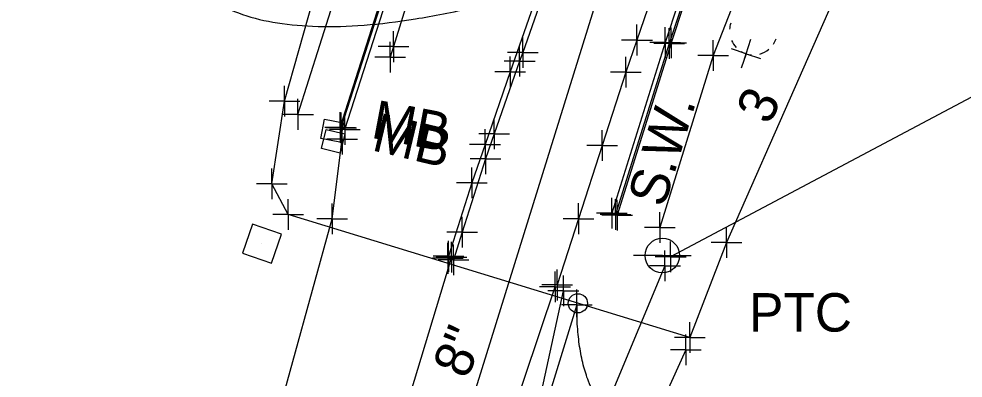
# Model space of a CAD drawing. Extents: x 0 to 1944463, y 0 to 420651.
# Drawn here: x 1943277.4 to 1943400.2, y 417108.3 to 417155 of the extents above; entities that cross this region are included whole.
import ezdxf

# ---------------------------------------------------------------- set-up
doc = ezdxf.new("R2010")
doc.units = 0
for name, color, linetype in [('SUR - DRG - Storm Sewer', 7, 'Continuous'), ('SUR - DRG - Storm Sewer - Points - Locators', 7, 'Continuous'), ('SUR - DRG - Storm Sewer Text', 7, 'Continuous'), ('SUR - DTM - Breaklines', 7, 'Continuous'), ('SUR - DTM - Breaklines - Points - Locators', 7, 'Continuous'), ('SUR - DTM - Spot Points - Locators', 7, 'Continuous'), ('SUR - NON-TRAN - Features', 7, 'Continuous'), ('SUR - PROPERTY - Property Lines', 7, 'Continuous'), ('SUR - TR-CTRL - Pavement Marking', 7, 'Continuous'), ('SUR - TR-CTRL - Pavement Marking - Points - Locators', 7, 'Continuous'), ('SUR - TRAN - Features', 7, 'Continuous'), ('SUR - TRAN - Features - Points - Locators', 7, 'Continuous'), ('SUR - TRAN - Features Text', 7, 'Continuous'), ('SUR - TRAN - Roads', 7, 'Continuous'), ('SUR - UTL - Overhead Wire Crossings', 7, 'Continuous'), ('SUR - UTL - Overhead Wire Crossings - Points - Locators', 7, 'Continuous'), ('SUR - UTL - Poles and Miscellaneous', 7, 'Continuous'), ('SUR - UTL - Poles and Miscellaneous - Points - Locators', 7, 'Continuous'), ('SUR - UTL - Poles and Miscellaneous Text', 7, 'Continuous'), ('SUR - UTL - Sanitary Sewer', 7, 'Continuous'), ('SUR - UTL - Sanitary Sewer Text', 7, 'Continuous'), ('SUR - UTL - Water', 7, 'Continuous'), ('SUR - UTL - Water - Points - Locators', 7, 'Continuous')]:
    doc.layers.add(name, color=color, linetype=linetype)

msp = doc.modelspace()

# ---------------------------------------------------------------- linework, layer by layer
at = {"layer": 'SUR - DRG - Storm Sewer'}
msp.add_lwpolyline([(1943349.94, 417117.82), (1943305.85, 416974.64)], dxfattribs=at)
at = {"layer": 'SUR - DRG - Storm Sewer - Points - Locators'}
for q in [(1943349.94, 417119.82), (1943347.94, 417117.82), (1943351.94, 417117.82), (1943349.94, 417115.82)]:
    msp.add_line((1943349.94, 417117.82), q, dxfattribs=at)
at = {"layer": 'SUR - DRG - Storm Sewer Text'}
msp.add_open_spline([(1943362.25, 417083.43), (1943360.21, 417097.67), (1943349.91, 417107.13), (1943349.94, 417117.82)], degree=2, dxfattribs=at)
at = {"layer": 'SUR - DTM - Breaklines'}
for points in [[(1943319.3, 417140.82), (1943327.95, 417167.7), (1943328.56, 417169.57), (1943332.12, 417181.1), (1943332.96, 417183.71), (1943345.89, 417225.18)], [(1943395.46, 417183.41), (1943385.94, 417181.28), (1943377.36, 417176.86), (1943368.51, 417167.77), (1943365.33, 417161.98), (1943361.94, 417151.79), (1943354.96, 417129.58)], [(1943333.65, 417124.04), (1943324.8, 417094.84), (1943316.58, 417066.13), (1943307.95, 417036.81), (1943298.71, 417006.34), (1943291.2, 416980.98)], [(1943302.15, 416978.52), (1943311.22, 417009.49), (1943320.9, 417039.06), (1943329.8, 417066.17), (1943339.05, 417096.18), (1943347.11, 417120.18)]]:
    msp.add_lwpolyline(points, dxfattribs=at)
at = {"layer": 'SUR - DTM - Breaklines - Points - Locators'}
for p, q in [((1943361.94, 417151.79), (1943361.94, 417153.79)), ((1943361.94, 417151.79), (1943359.94, 417151.79)), ((1943361.94, 417151.79), (1943363.94, 417151.79)), ((1943361.94, 417151.79), (1943361.94, 417149.79)), ((1943319.3, 417140.82), (1943319.3, 417142.82)), ((1943319.3, 417140.82), (1943317.3, 417140.82)), ((1943319.3, 417140.82), (1943321.3, 417140.82)), ((1943319.3, 417140.82), (1943319.3, 417138.82)), ((1943354.96, 417129.58), (1943354.96, 417131.58)), ((1943354.96, 417129.58), (1943352.96, 417129.58)), ((1943354.96, 417129.58), (1943356.96, 417129.58)), ((1943354.96, 417129.58), (1943354.96, 417127.58)), ((1943333.65, 417124.04), (1943333.65, 417126.04)), ((1943333.65, 417124.04), (1943331.65, 417124.04)), ((1943333.65, 417124.04), (1943335.65, 417124.04)), ((1943333.65, 417124.04), (1943333.65, 417122.04)), ((1943347.11, 417120.18), (1943347.11, 417122.18)), ((1943347.11, 417120.18), (1943345.11, 417120.18)), ((1943347.11, 417120.18), (1943349.11, 417120.18)), ((1943347.11, 417120.18), (1943347.11, 417118.18))]:
    msp.add_line(p, q, dxfattribs=at)
at = {"layer": 'SUR - DTM - Spot Points - Locators'}
msp.add_line((1943350.09, 417118.03), (1943350.09, 417118.03), dxfattribs=at)
msp.add_circle((1943350.08, 417118.04), 1.25, dxfattribs=at)
at = {"layer": 'SUR - NON-TRAN - Features'}
for p, q in [((1943318.15, 417140.5), (1943318.15, 417140.5)), ((1943318.27, 417139.12), (1943318.27, 417139.12))]:
    msp.add_line(p, q, dxfattribs=at)
for points in [[(1943316.68, 417139.46), (1943317.16, 417141.96), (1943319.61, 417141.5), (1943319.14, 417138.99)], [(1943316.76, 417138.14), (1943317.35, 417140.62), (1943319.78, 417140.04), (1943319.19, 417137.56)]]:
    msp.add_lwpolyline(points, close=True, dxfattribs=at)
at = {"layer": 'SUR - PROPERTY - Property Lines'}
for p, q in [((1943357.76, 417152.25), (1943357.76, 417154.25)), ((1943357.76, 417152.25), (1943355.76, 417152.25)), ((1943357.76, 417152.25), (1943359.76, 417152.25)), ((1943357.76, 417152.25), (1943357.76, 417150.25)), ((1943356.32, 417148.07), (1943356.32, 417150.07)), ((1943356.32, 417148.07), (1943354.32, 417148.07)), ((1943356.32, 417148.07), (1943358.32, 417148.07)), ((1943356.32, 417148.07), (1943356.32, 417146.07)), ((1943319.45, 417139.37), (1943319.45, 417141.37)), ((1943353.25, 417138.55), (1943353.25, 417140.55)), ((1943319.45, 417139.37), (1943317.45, 417139.37)), ((1943319.45, 417139.37), (1943321.45, 417139.37)), ((1943319.45, 417139.37), (1943319.45, 417137.37)), ((1943353.25, 417138.55), (1943351.25, 417138.55)), ((1943353.25, 417138.55), (1943355.25, 417138.55)), ((1943353.25, 417138.55), (1943353.25, 417136.55)), ((1943318.14, 417129.01), (1943318.14, 417131.01)), ((1943350.17, 417129.03), (1943350.17, 417131.03)), ((1943318.14, 417129.01), (1943316.14, 417129.01)), ((1943318.14, 417129.01), (1943320.14, 417129.01)), ((1943318.14, 417129.01), (1943318.14, 417127.01)), ((1943350.17, 417129.03), (1943348.17, 417129.03)), ((1943350.17, 417129.03), (1943352.17, 417129.03)), ((1943350.17, 417129.03), (1943350.17, 417127.03)), ((1943347.39, 417120.42), (1943347.39, 417122.42)), ((1943348.19, 417119.65), (1943348.19, 417121.65)), ((1943347.39, 417120.42), (1943345.39, 417120.42)), ((1943348.19, 417119.65), (1943346.19, 417119.65)), ((1943347.39, 417120.42), (1943349.39, 417120.42)), ((1943347.39, 417120.42), (1943347.39, 417118.42)), ((1943348.19, 417119.65), (1943350.19, 417119.65)), ((1943348.19, 417119.65), (1943348.19, 417117.65))]:
    msp.add_line(p, q, dxfattribs=at)
at = {"layer": 'SUR - TR-CTRL - Pavement Marking'}
for points in [[(1943339.8, 417260.24), (1943342.18, 417255.77), (1943344.64, 417249.83), (1943346.63, 417244.08), (1943348.04, 417238.8), (1943348.93, 417233.37), (1943349.19, 417228.78), (1943349.02, 417225.44), (1943346.84, 417218.24), (1943343.88, 417208.69), (1943340.91, 417199.14), (1943337.95, 417189.59), (1943334.99, 417180.04), (1943332.02, 417170.49), (1943329.06, 417160.94), (1943326.1, 417151.39), (1943325.67, 417150.03)], [(1943368.15, 417217.5), (1943364.27, 417209.49), (1943361.23, 417202.39), (1943358.19, 417195.28), (1943355.69, 417188.76), (1943352.23, 417179.38), (1943351.33, 417176.96), (1943348.03, 417167.52), (1943347.85, 417167), (1943344.57, 417157.55), (1943341.29, 417148.1), (1943338.01, 417138.66), (1943336.29, 417133.68), (1943333.26, 417124.15), (1943333.18, 417123.89)], [(1943368.84, 417217.28), (1943364.87, 417209), (1943360.93, 417199.81), (1943360.01, 417197.64), (1943357.23, 417190.7), (1943353.72, 417181.33), (1943352.83, 417178.95), (1943349.53, 417169.51), (1943346.22, 417160.08), (1943342.91, 417150.64), (1943342.51, 417149.49), (1943339.21, 417140.05), (1943338.07, 417136.82), (1943335.05, 417127.29), (1943333.9, 417123.69)]]:
    msp.add_lwpolyline(points, dxfattribs=at)
at = {"layer": 'SUR - TR-CTRL - Pavement Marking - Points - Locators'}
for p, q in [((1943326.1, 417151.39), (1943326.1, 417153.39)), ((1943342.91, 417150.64), (1943342.91, 417152.64)), ((1943326.1, 417151.39), (1943324.1, 417151.39)), ((1943325.67, 417150.03), (1943325.67, 417152.03)), ((1943326.1, 417151.39), (1943328.1, 417151.39)), ((1943326.1, 417151.39), (1943326.1, 417149.39)), ((1943342.51, 417149.49), (1943342.51, 417151.49)), ((1943342.91, 417150.64), (1943340.91, 417150.64)), ((1943342.91, 417150.64), (1943344.91, 417150.64)), ((1943342.91, 417150.64), (1943342.91, 417148.64)), ((1943325.67, 417150.03), (1943323.67, 417150.03)), ((1943325.67, 417150.03), (1943327.67, 417150.03)), ((1943325.67, 417150.03), (1943325.67, 417148.03)), ((1943342.51, 417149.49), (1943340.51, 417149.49)), ((1943341.29, 417148.1), (1943341.29, 417150.1)), ((1943342.51, 417149.49), (1943344.51, 417149.49)), ((1943342.51, 417149.49), (1943342.51, 417147.49)), ((1943341.29, 417148.1), (1943339.29, 417148.1)), ((1943341.29, 417148.1), (1943343.29, 417148.1)), ((1943341.29, 417148.1), (1943341.29, 417146.1)), ((1943339.21, 417140.05), (1943339.21, 417142.05)), ((1943338.01, 417138.66), (1943338.01, 417140.66)), ((1943339.21, 417140.05), (1943337.21, 417140.05)), ((1943339.21, 417140.05), (1943341.21, 417140.05)), ((1943339.21, 417140.05), (1943339.21, 417138.05)), ((1943338.01, 417138.66), (1943336.01, 417138.66)), ((1943338.01, 417138.66), (1943340.01, 417138.66)), ((1943338.01, 417138.66), (1943338.01, 417136.66)), ((1943338.07, 417136.82), (1943338.07, 417138.82)), ((1943338.07, 417136.82), (1943336.07, 417136.82)), ((1943338.07, 417136.82), (1943340.07, 417136.82)), ((1943338.07, 417136.82), (1943338.07, 417134.82)), ((1943336.29, 417133.68), (1943336.29, 417135.68)), ((1943336.29, 417133.68), (1943334.29, 417133.68)), ((1943336.29, 417133.68), (1943338.29, 417133.68)), ((1943336.29, 417133.68), (1943336.29, 417131.68)), ((1943335.05, 417127.29), (1943335.05, 417129.29)), ((1943335.05, 417127.29), (1943333.05, 417127.29)), ((1943335.05, 417127.29), (1943337.05, 417127.29)), ((1943335.05, 417127.29), (1943335.05, 417125.29)), ((1943333.18, 417123.89), (1943333.18, 417125.89)), ((1943333.26, 417124.15), (1943333.26, 417126.15)), ((1943333.9, 417123.69), (1943333.9, 417125.69)), ((1943333.18, 417123.89), (1943331.18, 417123.89)), ((1943333.26, 417124.15), (1943331.26, 417124.15)), ((1943333.9, 417123.69), (1943331.9, 417123.69)), ((1943333.18, 417123.89), (1943335.18, 417123.89)), ((1943333.18, 417123.89), (1943333.18, 417121.89)), ((1943333.26, 417124.15), (1943335.26, 417124.15)), ((1943333.26, 417124.15), (1943333.26, 417122.15)), ((1943333.9, 417123.69), (1943335.9, 417123.69)), ((1943333.9, 417123.69), (1943333.9, 417121.69))]:
    msp.add_line(p, q, dxfattribs=at)
at = {"layer": 'SUR - TRAN - Features'}
for points in [[(1943313.69, 417142.59), (1943322.26, 417169.62), (1943322.75, 417171.12), (1943327.27, 417185.28), (1943339.6, 417225.16)], [(1943319.18, 417140.88), (1943327.76, 417167.73), (1943328.34, 417169.75), (1943331.97, 417181.15), (1943332.73, 417183.77), (1943345.69, 417225.18)], [(1943319.79, 417140.64), (1943328.46, 417167.56), (1943328.94, 417169.23), (1943332.6, 417180.91), (1943333.43, 417183.51), (1943346.42, 417225.07)], [(1943395.44, 417183.91), (1943385.8, 417181.87), (1943377.01, 417177.29), (1943368.14, 417168.2), (1943364.82, 417162.18), (1943361.43, 417151.93), (1943354.49, 417129.76)], [(1943395.44, 417183.23), (1943386.18, 417181.23), (1943377.45, 417176.71), (1943368.67, 417167.63), (1943365.48, 417161.9), (1943362.19, 417151.88), (1943355.18, 417129.5)], [(1943683.47, 416879), (1943650.19, 416914.72), (1943614.9, 416952.65), (1943579.6, 416990.2), (1943545.78, 417026.45), (1943534.23, 417038.9), (1943498.13, 417077.37), (1943475.27, 417101.77), (1943439.87, 417139.58), (1943410.72, 417170.51), (1943406.19, 417175.31), (1943401.2, 417176.55), (1943395.89, 417176.48), (1943388.43, 417174.94), (1943381.48, 417171.32), (1943374.13, 417163.9), (1943371.17, 417159.25), (1943367.68, 417150.23), (1943360.72, 417127.89)]]:
    msp.add_lwpolyline(points, dxfattribs=at)
at = {"layer": 'SUR - TRAN - Features - Points - Locators'}
for p, q in [((1943361.43, 417151.93), (1943361.43, 417153.93)), ((1943362.19, 417151.88), (1943362.19, 417153.88)), ((1943361.43, 417151.93), (1943359.43, 417151.93)), ((1943362.19, 417151.88), (1943360.19, 417151.88)), ((1943361.43, 417151.93), (1943363.43, 417151.93)), ((1943361.43, 417151.93), (1943361.43, 417149.93)), ((1943362.19, 417151.88), (1943364.19, 417151.88)), ((1943362.19, 417151.88), (1943362.19, 417149.88)), ((1943367.68, 417150.23), (1943367.68, 417152.23)), ((1943367.68, 417150.23), (1943365.68, 417150.23)), ((1943367.68, 417150.23), (1943369.68, 417150.23)), ((1943367.68, 417150.23), (1943367.68, 417148.23)), ((1943313.69, 417142.59), (1943313.69, 417144.59)), ((1943319.18, 417140.88), (1943319.18, 417142.88)), ((1943313.69, 417142.59), (1943311.69, 417142.59)), ((1943313.69, 417142.59), (1943315.69, 417142.59)), ((1943313.69, 417142.59), (1943313.69, 417140.59)), ((1943319.79, 417140.64), (1943319.79, 417142.64)), ((1943319.18, 417140.88), (1943317.18, 417140.88)), ((1943319.79, 417140.64), (1943317.79, 417140.64)), ((1943319.18, 417140.88), (1943321.18, 417140.88)), ((1943319.18, 417140.88), (1943319.18, 417138.88)), ((1943319.79, 417140.64), (1943321.79, 417140.64)), ((1943319.79, 417140.64), (1943319.79, 417138.64)), ((1943354.49, 417129.76), (1943354.49, 417131.76)), ((1943355.18, 417129.5), (1943355.18, 417131.5)), ((1943354.49, 417129.76), (1943352.49, 417129.76)), ((1943355.18, 417129.5), (1943353.18, 417129.5)), ((1943354.49, 417129.76), (1943356.49, 417129.76)), ((1943354.49, 417129.76), (1943354.49, 417127.76)), ((1943355.18, 417129.5), (1943357.18, 417129.5)), ((1943355.18, 417129.5), (1943355.18, 417127.5)), ((1943360.72, 417127.89), (1943360.72, 417129.89)), ((1943360.72, 417127.89), (1943358.72, 417127.89)), ((1943360.72, 417127.89), (1943362.72, 417127.89)), ((1943360.72, 417127.89), (1943360.72, 417125.89))]:
    msp.add_line(p, q, dxfattribs=at)
at = {"layer": 'SUR - TRAN - Roads'}
for p in [(1943318.14, 417129.01), (1943319.45, 417139.37)]:
    msp.add_line(p, (1943319.45, 417139.37), dxfattribs=at)
for points in [[(1943415.59, 417186.77), (1943409.62, 417187.31), (1943400.09, 417187.49), (1943393.49, 417186.96), (1943387.87, 417185.95), (1943380.35, 417183.39), (1943374.8, 417180.34), (1943369.73, 417176.05), (1943366.63, 417172.41), (1943363.6, 417167.42), (1943361, 417161.7), (1943357.76, 417152.25), (1943356.32, 417148.07), (1943353.25, 417138.55), (1943350.17, 417129.03), (1943347.39, 417120.42)], [(1943277.74, 416985.44), (1943281.5, 416995.98), (1943287.47, 417013.87), (1943296.08, 417041.63), (1943304.66, 417067.38), (1943308.16, 417082.4), (1943307.53, 417084.98), (1943310.45, 417101.21), (1943318.14, 417129.01)], [(1943306.48, 416980.44), (1943314.9, 417008.68), (1943324.26, 417037.71), (1943333.22, 417064.91), (1943342.69, 417094.38), (1943348.19, 417119.65)]]:
    msp.add_lwpolyline(points, dxfattribs=at)
at = {"layer": 'SUR - UTL - Overhead Wire Crossings'}
for points in [[(1943429.66, 417159.95), (1943362.14, 417124.09)], [(1943361.4, 417122.92), (1943334.77, 417059.16)]]:
    msp.add_lwpolyline(points, dxfattribs=at)
at = {"layer": 'SUR - UTL - Overhead Wire Crossings - Points - Locators'}
for p, q in [((1943362.14, 417124.09), (1943362.14, 417126.09)), ((1943361.4, 417122.92), (1943361.4, 417124.92)), ((1943362.14, 417124.09), (1943360.14, 417124.09)), ((1943362.14, 417124.09), (1943364.14, 417124.09)), ((1943362.14, 417124.09), (1943362.14, 417122.09)), ((1943361.4, 417122.92), (1943359.4, 417122.92)), ((1943361.4, 417122.92), (1943363.4, 417122.92)), ((1943361.4, 417122.92), (1943361.4, 417120.92))]:
    msp.add_line(p, q, dxfattribs=at)
at = {"layer": 'SUR - UTL - Poles and Miscellaneous'}
for p, q in [((1943371.72, 417149.81), (1943371.95, 417150.47)), ((1943361.06, 417124.24), (1943357.31, 417124.24)), ((1943361.06, 417124.24), (1943364.81, 417124.24))]:
    msp.add_line(p, q, dxfattribs=at)
msp.add_circle((1943361.06, 417124.24), 2.25, dxfattribs=at)
for start, end in [(161.4848, 176.1057), (203.3627, 223.7052), (326.6714, 340.5608), (239.0058, 265.5211), (285.0476, 309.8176)]:
    msp.add_arc((1943372.91, 417153.44), 3.12, start, end, dxfattribs=at)
at = {"layer": 'SUR - UTL - Poles and Miscellaneous - Points - Locators'}
for q in [(1943372.58, 417152.37), (1943370.05, 417151.1), (1943371.31, 417148.57), (1943373.84, 417149.83)]:
    msp.add_line((1943371.95, 417150.47), q, dxfattribs=at)
at = {"layer": 'SUR - UTL - Sanitary Sewer'}
msp.add_lwpolyline([(1943264.06, 416873.32), (1943353.81, 417161.53)], dxfattribs=at)
at = {"layer": 'SUR - UTL - Sanitary Sewer Text'}
msp.add_open_spline([(1943267.41, 417155.53), (1943286.92, 417176.24), (1943309.1, 417146.65), (1943353.38, 417161.24)], degree=2, dxfattribs=at)
at = {"layer": 'SUR - UTL - Water'}
msp.add_line((1943309.01, 417125.78), (1943309.01, 417125.78), dxfattribs=at)
for points in [[(1943312.43, 417129.59), (1943310.29, 417133.56), (1943311.94, 417144.31), (1943319.4, 417170.66), (1943320.33, 417201.9)], [(1943388.21, 417168.59), (1943369.41, 417125.96), (1943364.63, 417113.59)], [(1943364.63, 417113.59), (1943312.43, 417129.59)], [(1943306.46, 417124.55), (1943310.24, 417123.24), (1943311.55, 417127.02), (1943307.78, 417128.33), (1943306.46, 417124.55)], [(1943364.11, 417112), (1943359.8, 417102.43), (1943342.77, 417064.33), (1943321.53, 416994.9), (1943313.67, 416970.58), (1943297.11, 416917.21)]]:
    msp.add_lwpolyline(points, dxfattribs=at)
at = {"layer": 'SUR - UTL - Water - Points - Locators'}
for p, q in [((1943311.94, 417144.31), (1943311.94, 417146.31)), ((1943311.94, 417144.31), (1943309.94, 417144.31)), ((1943311.94, 417144.31), (1943313.94, 417144.31)), ((1943311.94, 417144.31), (1943311.94, 417142.31)), ((1943310.29, 417133.56), (1943310.29, 417135.56)), ((1943310.29, 417133.56), (1943308.29, 417133.56)), ((1943310.29, 417133.56), (1943312.29, 417133.56)), ((1943310.29, 417133.56), (1943310.29, 417131.56)), ((1943312.43, 417129.59), (1943312.43, 417131.59)), ((1943312.43, 417129.59), (1943312.43, 417131.59)), ((1943312.43, 417129.59), (1943310.43, 417129.59)), ((1943312.43, 417129.59), (1943310.43, 417129.59)), ((1943312.43, 417129.59), (1943314.43, 417129.59)), ((1943312.43, 417129.59), (1943312.43, 417127.59)), ((1943312.43, 417129.59), (1943314.43, 417129.59)), ((1943312.43, 417129.59), (1943312.43, 417127.59)), ((1943369.41, 417125.96), (1943369.41, 417127.96)), ((1943369.41, 417125.96), (1943367.41, 417125.96)), ((1943369.41, 417125.96), (1943371.41, 417125.96)), ((1943369.41, 417125.96), (1943369.41, 417123.96)), ((1943364.63, 417113.59), (1943364.63, 417115.59)), ((1943364.63, 417113.59), (1943364.63, 417115.59)), ((1943364.63, 417113.59), (1943362.63, 417113.59)), ((1943364.63, 417113.59), (1943362.63, 417113.59)), ((1943364.11, 417112), (1943364.11, 417114)), ((1943364.63, 417113.59), (1943366.63, 417113.59)), ((1943364.63, 417113.59), (1943364.63, 417111.59)), ((1943364.63, 417113.59), (1943366.63, 417113.59)), ((1943364.63, 417113.59), (1943364.63, 417111.59)), ((1943364.11, 417112), (1943362.11, 417112)), ((1943364.11, 417112), (1943366.11, 417112)), ((1943364.11, 417112), (1943364.11, 417110))]:
    msp.add_line(p, q, dxfattribs=at)

# ---------------------------------------------------------------- texts
at = {"layer": 'SUR - NON-TRAN - Features'}
for rotation, p in [(349.2682, (1943323.06, 417139.57)), (346.5015, (1943323.14, 417137.95))]:
    msp.add_text('MB', height=5, rotation=rotation, dxfattribs=at).set_placement(p)
at = {"layer": 'SUR - TRAN - Features Text'}
msp.add_text('S.W.', height=5, rotation=73.2196, dxfattribs=at).set_placement((1943361.28, 417130.34))
at = {"layer": 'SUR - UTL - Poles and Miscellaneous Text'}
msp.add_text('3', height=5, rotation=64.1926, dxfattribs=at).set_placement((1943374.96, 417141.07))
msp.add_text('PTC', height=5, dxfattribs=at).set_placement((1943372.34, 417114.36))
at = {"layer": 'SUR - UTL - Sanitary Sewer Text'}
msp.add_text('8"', height=5, rotation=67.0784, dxfattribs=at).set_placement((1943335.64, 417108.05))

doc.saveas('drawing.dxf')
